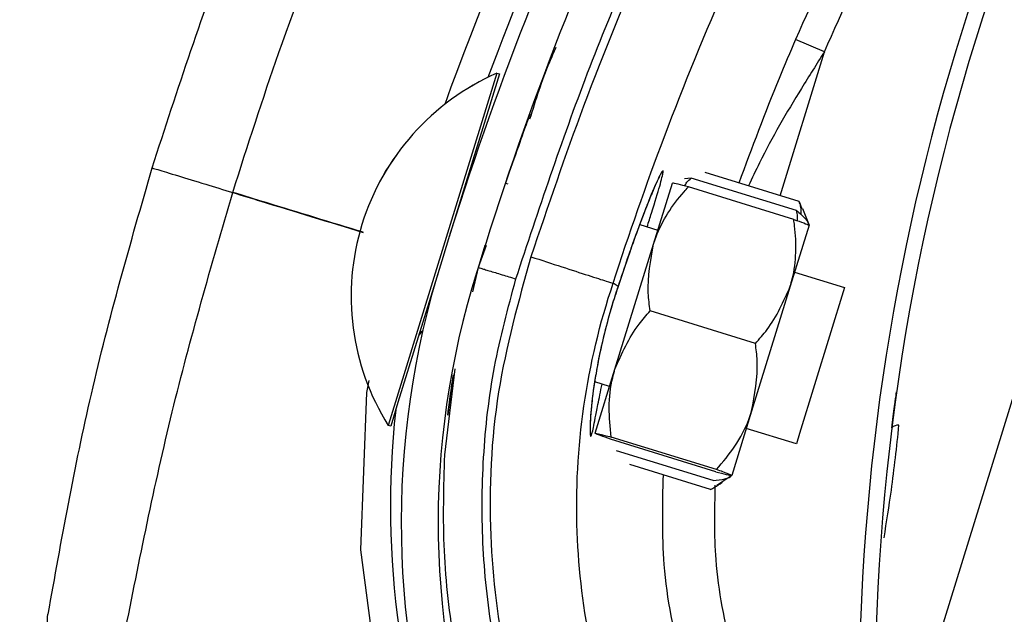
# Model space of a CAD drawing. Header units: inches. Extents: x 170 to 284, y 215 to 248.
# Tile 811 of 1056: x 235.5006 to 235.5649, y 224.8747 to 224.9136. Entities that reach past the tile are written whole.
import ezdxf

# ---------------------------------------------------------------- set-up
doc = ezdxf.new("R2010")
doc.units = ezdxf.units.IN
doc.header["$LTSCALE"] = 0.25
doc.header["$MEASUREMENT"] = 0
doc.layers.add('ANNOTATIONS', color=1, linetype='Continuous')
doc.layers.add('RH FRONT OF HOOD', color=7, linetype='Continuous')
doc.styles.add('ARIAL', font='arial.ttf', dxfattribs={"height": 0.09375})
doc.dimstyles.new('STANDARD$0', dxfattribs={"dimtxt": 0.09375, "dimasz": 0.09375, "dimexe": 0.03125, "dimexo": 0.046875, "dimgap": 0.09, "dimtad": 0, "dimtih": 1, "dimtoh": 1, "dimdec": 4, "dimzin": 0, "dimdsep": 46, "dimtxsty": 'ARIAL', "dimcen": 0.09, "dimadec": 0, "dimazin": 0, "dimtfac": 1, "dimtdec": 4, "dimtofl": 0, "dimtmove": 0, "dimatfit": 1, "dimfxl": 1, "dimtolj": 1, "dimtzin": 0, "dimarcsym": 0})
pattern_1 = [(45, (225.4196035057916, 218.4993357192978), (-0.03026527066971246, 0.03026527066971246), [])]

# ---------------------------------------------------------------- blocks, each defined once
blk = doc.blocks.new('*D82')
at = {"layer": 'ANNOTATIONS', "color": 0, "lineweight": -2, "transparency": 16777216}
for p, q in [((234.6227546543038, 225.3844004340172), (234.6227546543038, 225.4781504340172)), ((235.2524818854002, 225.2906504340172), (234.5915046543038, 225.2906504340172)), ((235.7837724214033, 225.2379811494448), (234.5915046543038, 225.2379811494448)), ((234.6227546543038, 225.1442311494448), (234.6227546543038, 225.0504811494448)), ((234.6227546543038, 225.0504811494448), (234.5290046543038, 225.0504811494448))]:
    blk.add_line(p, q, dxfattribs=at)
at = {"layer": 'ANNOTATIONS', "color": 0, "transparency": 16777216}
for points in [[(234.6071296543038, 225.3844004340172), (234.6383796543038, 225.3844004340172), (234.6227546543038, 225.2906504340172)], [(234.6071296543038, 225.1442311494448), (234.6383796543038, 225.1442311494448), (234.6227546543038, 225.2379811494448)]]:
    blk.add_solid(points, dxfattribs=at)
at = {"layer": 'defpoints', "color": 0, "transparency": 16777216}
for p in [(235.2993568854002, 225.2906504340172), (234.6227546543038, 225.2379811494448), (235.8306474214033, 225.2379811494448)]:
    blk.add_point(p, dxfattribs=at)
at = {"layer": 'ANNOTATIONS', "color": 0, "transparency": 16777216, "insert": (234.27510202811, 225.0504811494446), "char_height": 0.09375, "attachment_point": 5, "style": 'ARIAL'}
blk.add_mtext('\\A1;2 5/8"', dxfattribs=at)

msp = doc.modelspace()

# ---------------------------------------------------------------- hatches: boundary and pattern name
at = {"layer": 'RH FRONT OF HOOD'}
h = msp.add_hatch(dxfattribs=at)
h.set_pattern_fill('ANSI31', color=256, scale=0.34241245, angle=2.8e-322, style=0)
h.set_pattern_definition([(45, (225.4529552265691, 218.4993357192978), (-0.03026527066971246, 0.03026527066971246), [])])
edge = h.paths.add_edge_path(flags=0)
edge.add_arc((235.7395956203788, 224.3915581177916), 0.021400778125, 89.9999999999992, 390.52248781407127, ccw=False)
edge.add_line((235.7395956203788, 224.4129588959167), (235.8123582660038, 224.4129588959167))
edge.add_arc((235.8123582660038, 224.8238538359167), 0.4108949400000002, 270, 450.0000000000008)
edge.add_line((235.8123582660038, 225.2347487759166), (235.3287006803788, 225.2347487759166))
edge.add_arc((235.3287006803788, 225.2390289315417), 0.004280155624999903, 180.0000000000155, 269.9999999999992, ccw=False)
edge.add_line((235.3244205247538, 225.2390289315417), (235.3244205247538, 225.2818304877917))
edge.add_arc((235.3287006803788, 225.2818304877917), 0.004280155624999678, 360, 540, ccw=False)
edge.add_line((235.3329808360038, 225.2818304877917), (235.3329808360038, 225.2390289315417))
edge.add_line((235.3329808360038, 225.2390289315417), (235.3297484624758, 225.2390289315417))
edge.add_line((235.3297484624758, 225.2390289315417), (235.3297484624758, 225.2818304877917))
edge.add_arc((235.3287006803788, 225.2818304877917), 0.001047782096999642, 360, 540.0000000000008)
edge.add_line((235.3276528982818, 225.2818304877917), (235.3276528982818, 225.2390289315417))
edge.add_arc((235.3287006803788, 225.2390289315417), 0.001047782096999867, 180, 270)
edge.add_line((235.3287006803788, 225.2379811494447), (235.8123582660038, 225.2379811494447))
edge.add_arc((235.8123582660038, 224.8238538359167), 0.4141273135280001, 269.9999999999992, 450, ccw=False)
edge.add_line((235.8123582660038, 224.4097265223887), (235.7395956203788, 224.4097265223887))
edge.add_arc((235.7395956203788, 224.3915581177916), 0.018168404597, 450.0000000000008, 750.5224878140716)
edge.add_arc((235.754343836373, 224.4002532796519), 0.001047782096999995, 390.5224878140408, 495.0000000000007)
edge.add_line((235.753602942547, 224.4009941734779), (235.7449077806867, 224.3922990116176))
edge.add_line((235.7449077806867, 224.3922990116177), (235.7426221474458, 224.3945846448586))
edge.add_line((235.7426221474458, 224.3945846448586), (235.751317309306, 224.4032798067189))
edge.add_arc((235.754343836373, 224.4002532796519), 0.004280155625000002, 390.522487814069, 495.0000000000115, ccw=False)
h = msp.add_hatch(dxfattribs=at)
h.set_pattern_fill('ANSI31', color=256, scale=0.34241245, style=0)
h.set_pattern_definition(pattern_1)
edge = h.paths.add_edge_path(flags=0)
edge.add_line((235.7790065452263, 225.2304686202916), (235.4365940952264, 225.2304686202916))
edge.add_line((235.4365940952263, 225.2304686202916), (235.4365940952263, 225.2347487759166))
edge.add_line((235.4365940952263, 225.2347487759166), (235.7790065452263, 225.2347487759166))
edge.add_arc((235.7790065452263, 224.8238538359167), 0.4108949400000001, 269.9999999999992, 450, ccw=False)
edge.add_line((235.7790065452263, 224.4129588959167), (235.7062438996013, 224.4129588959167))
edge.add_line((235.7062438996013, 224.4129588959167), (235.7062438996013, 224.4172390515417))
edge.add_line((235.7062438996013, 224.4172390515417), (235.7790065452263, 224.4172390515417))
edge.add_arc((235.7790065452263, 224.8238538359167), 0.406614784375, 270, 450.0000000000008)
h = msp.add_hatch(dxfattribs=at)
h.set_pattern_fill('ANSI32', color=256, scale=0.34241245, angle=2.8e-322, style=0)
h.set_pattern_definition([(45, (225.4196035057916, 218.4993357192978), (-0.09079581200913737, 0.09079581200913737), []), (45, (225.4801340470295, 218.4993357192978), (-0.09079581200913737, 0.09079581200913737), [])])
edge = h.paths.add_edge_path(flags=0)
edge.add_arc((235.7790065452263, 224.8238538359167), 0.2182879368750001, 180, 540, ccw=False)
edge = h.paths.add_edge_path(flags=0)
edge.add_arc((235.7790065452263, 224.8238538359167), 0.2097276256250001, 180, 540, ccw=False)
h = msp.add_hatch(dxfattribs=at)
h.set_pattern_fill('ANSI31', color=256, scale=0.34241245, angle=2.8e-322, style=0)
h.set_pattern_definition(pattern_1)
edge = h.paths.add_edge_path(flags=0)
edge.add_arc((235.5307585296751, 224.8023513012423), 0.001712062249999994, 432.8696093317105, 455.0800296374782)
edge.add_line((235.5306069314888, 224.8040566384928), (235.5303931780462, 224.8064611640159))
edge.add_arc((235.5307585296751, 224.8023513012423), 0.004126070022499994, 432.8696093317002, 455.08002963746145, ccw=False)
edge.add_arc((235.5281362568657, 224.793843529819), 0.01302879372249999, 384.3457767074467, 432.8696093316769, ccw=False)
edge.add_arc((235.5231508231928, 224.7920837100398), 0.01830194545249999, 342.8696093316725, 382.9309823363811, ccw=False)
edge.add_arc((235.5294007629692, 224.7901573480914), 0.01176186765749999, 275.0104670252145, 342.86960933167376, ccw=False)
edge.add_arc((235.5281665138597, 224.7939416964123), 0.01566536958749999, 218.1266773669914, 278.30040914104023, ccw=False)
edge.add_arc((235.5355633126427, 224.800153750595), 0.02532140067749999, 195.7238575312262, 218.8505426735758, ccw=False)
edge.add_arc((235.5258994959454, 224.7964678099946), 0.01504902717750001, 155.0253276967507, 192.1842589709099, ccw=False)
edge.add_arc((235.5373843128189, 224.7915305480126), 0.02754708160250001, 436.1781124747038, 515.802183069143, ccw=False)
edge.add_arc((235.5449059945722, 224.8269778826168), 0.008748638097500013, 263.8282282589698, 410.8110415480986)
edge.add_arc((235.5822506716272, 224.8807153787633), 0.05672062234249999, 162.4402450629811, 235.8795090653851, ccw=False)
edge.add_arc((235.7339113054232, 224.8352244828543), 0.2150521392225, 506.2956368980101, 523.0756629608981, ccw=False)
edge.add_arc((235.5784291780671, 224.9377176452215), 0.02884824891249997, 448.028452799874, 504.2833661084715, ccw=False)
edge.add_arc((235.5779382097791, 224.9949474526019), 0.0284373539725, 272.9902032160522, 326.5886769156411)
edge.add_arc((235.5889785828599, 224.9871732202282), 0.01494630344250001, 328.1610501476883, 383.4168014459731)
edge.add_arc((235.5851718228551, 224.9864475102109), 0.0187470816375, 380.8274838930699, 414.3092253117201)
edge.add_arc((235.5887208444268, 224.9904057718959), 0.0134739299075, 416.7471667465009, 455.1432550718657)
edge.add_arc((235.5883342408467, 224.9978702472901), 0.006011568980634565, 457.8521419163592, 478.5871829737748)
edge.add_arc((235.5955546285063, 224.98804864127), 0.01816498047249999, 483.768869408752, 522.869609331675)
edge.add_arc((235.5886502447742, 224.9901767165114), 0.01094007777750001, 522.8696093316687, 612.8696093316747)
edge.add_arc((235.5859775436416, 224.9815053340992), 0.001866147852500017, 252.8696093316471, 268.5118557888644)
edge.add_line((235.5859290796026, 224.9796398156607), (235.5858663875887, 224.9772266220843))
edge.add_arc((235.5859775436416, 224.9815053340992), 0.004280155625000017, 252.8696093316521, 268.51185578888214, ccw=False)
edge.add_arc((235.5886502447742, 224.9901767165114), 0.01335408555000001, 162.8696093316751, 252.86960933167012, ccw=False)
edge.add_arc((235.5955546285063, 224.98804864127), 0.020578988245, 483.4809676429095, 522.8696093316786, ccw=False)
edge.add_arc((235.5883342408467, 224.9978702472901), 0.008425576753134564, 457.44727651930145, 479.3693202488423, ccw=False)
edge.add_arc((235.5887208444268, 224.9904057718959), 0.01588793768, 416.55991158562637, 455.3401900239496, ccw=False)
edge.add_arc((235.5851718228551, 224.9864475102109), 0.02116108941, 380.97414010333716, 414.44678106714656, ccw=False)
edge.add_arc((235.5889785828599, 224.9871732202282), 0.01736031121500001, 328.0498574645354, 383.2354626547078, ccw=False)
edge.add_arc((235.5779382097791, 224.9949474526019), 0.030851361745, 272.78776661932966, 326.6491469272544, ccw=False)
edge.add_arc((235.5784291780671, 224.9377176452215), 0.02643424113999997, 447.8113188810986, 504.1932224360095)
edge.add_arc((235.7339113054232, 224.8352244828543), 0.21263813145, 506.3072777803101, 523.0792988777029)
edge.add_arc((235.5822506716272, 224.8807153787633), 0.05430661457, 522.426235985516, 595.9841441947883)
edge.add_arc((235.5449059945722, 224.8269778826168), 0.01116264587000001, 262.93064822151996, 411.39869652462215, ccw=False)
edge.add_arc((235.5373843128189, 224.7915305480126), 0.02513307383, 435.8410095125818, 515.8402671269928)
edge.add_arc((235.5258994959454, 224.7964678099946), 0.01263501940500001, 514.9526566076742, 551.8523061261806)
edge.add_arc((235.5355633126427, 224.800153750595), 0.022907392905, 195.9139156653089, 218.8893245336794)
edge.add_arc((235.5281665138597, 224.7939416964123), 0.01325136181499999, 218.0618497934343, 278.6048591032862)
edge.add_arc((235.5294007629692, 224.7901573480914), 0.009347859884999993, 274.5921334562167, 342.8696093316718)
edge.add_arc((235.5231508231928, 224.7920837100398), 0.01588793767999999, 342.8696093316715, 382.8217882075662)
edge.add_arc((235.5281362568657, 224.793843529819), 0.01061478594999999, 384.5041106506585, 432.869609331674)

# ---------------------------------------------------------------- linework, layer by layer
for p, q in [((235.5571308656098, 224.8616988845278), (235.576400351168, 224.9242173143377)), ((235.553188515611, 224.9115067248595), (235.5513025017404, 224.9123184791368)), ((235.5502840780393, 224.902092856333), (235.553188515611, 224.9115067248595)), ((235.5317812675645, 224.9101058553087), (235.5251519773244, 224.8886150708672)), ((235.5319448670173, 224.9100553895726), (235.52865800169, 224.8994000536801)), ((235.5317797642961, 224.9101063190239), (235.5317812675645, 224.9101058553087)), ((235.5317812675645, 224.9101058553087), (235.5319448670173, 224.9100553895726)), ((235.5339404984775, 224.9074137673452), (235.5339412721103, 224.9074158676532)), ((235.5444745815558, 224.9032500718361), (235.5440500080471, 224.9031860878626)), ((235.5513621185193, 224.901125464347), (235.5444745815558, 224.9032500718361)), ((235.551540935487, 224.9017051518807), (235.5453917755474, 224.9036019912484)), ((235.532336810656, 224.9029201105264), (235.5325003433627, 224.9028696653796)), ((235.542021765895, 224.8989286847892), (235.5432504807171, 224.9029119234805)), ((235.5511823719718, 224.9005427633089), (235.5442948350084, 224.9026673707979)), ((235.551540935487, 224.9017051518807), (235.5517176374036, 224.9012434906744)), ((235.5517446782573, 224.9012543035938), (235.5521832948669, 224.9001574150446)), ((235.5411170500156, 224.9002116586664), (235.5423045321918, 224.8998453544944)), ((235.5521830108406, 224.9001564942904), (235.5509542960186, 224.8961732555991)), ((235.5310729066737, 224.8988326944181), (235.5305663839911, 224.8974001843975)), ((235.5306208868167, 224.8975543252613), (235.5310244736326, 224.8988501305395)), ((235.5394987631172, 224.8907496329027), (235.542021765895, 224.8989286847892)), ((235.5305663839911, 224.8974001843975), (235.5301792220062, 224.895799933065)), ((235.5279553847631, 224.8971223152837), (235.5253155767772, 224.8885646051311)), ((235.5304659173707, 224.897056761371), (235.5305475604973, 224.8973188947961)), ((235.5512370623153, 224.8970899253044), (235.5545090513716, 224.8960806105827)), ((235.5397034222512, 224.8961631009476), (235.539380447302, 224.8963719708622)), ((235.5397034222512, 224.8961631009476), (235.5397034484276, 224.8961629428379)), ((235.5509542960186, 224.8961732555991), (235.5484312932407, 224.8879942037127)), ((235.5545090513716, 224.8960806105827), (235.551566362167, 224.8865410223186)), ((235.5486812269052, 224.8924345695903), (235.5417936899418, 224.8945591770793)), ((235.5290312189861, 224.8907672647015), (235.5283514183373, 224.8851365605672)), ((235.5382044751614, 224.8865538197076), (235.5394987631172, 224.8907496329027)), ((235.5391504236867, 224.8896203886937), (235.5381748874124, 224.8899213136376)), ((235.5251519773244, 224.8886150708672), (235.5246756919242, 224.8870710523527)), ((235.5253155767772, 224.8885646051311), (235.524839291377, 224.8870205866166)), ((235.5484312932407, 224.8879942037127), (235.5471370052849, 224.8837983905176)), ((235.5246756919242, 224.8870710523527), (235.5246741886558, 224.8870715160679)), ((235.524839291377, 224.8870205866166), (235.5246756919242, 224.8870710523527)), ((235.5513549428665, 224.885855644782), (235.5480829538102, 224.8868649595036)), ((235.551566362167, 224.8865410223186), (235.5513549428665, 224.8858556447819)), ((235.5460926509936, 224.8840429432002), (235.5392051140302, 224.8861675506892)), ((235.5461363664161, 224.884184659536), (235.5392488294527, 224.886309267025)), ((235.5459129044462, 224.883460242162), (235.5395984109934, 224.8854080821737)), ((235.5457340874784, 224.8828805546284), (235.5404617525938, 224.8845069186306)), ((235.5471367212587, 224.8837974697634), (235.546156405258, 224.8831382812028))]:
    msp.add_line(p, q, dxfattribs=at)
at = {"layer": 'RH FRONT OF HOOD', "flags": 128}
msp.add_lwpolyline([(235.5234166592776, 224.8900026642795), (235.5232518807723, 224.8892196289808), (235.5228599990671, 224.8789233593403), (235.5241717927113, 224.8690130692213), (235.5272236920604, 224.8591864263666), (235.5272237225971, 224.8591863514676), (235.5272237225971, 224.8591863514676)], dxfattribs=at)
at = {"layer": 'RH FRONT OF HOOD'}
msp.add_circle((235.7790065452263, 224.8238538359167), 0.218287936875, dxfattribs=at)
for centre, radius, start, end in [((235.7334701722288, 224.8339127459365), 0.2160622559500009, 143.9625880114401, 159.429331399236), ((235.7339113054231, 224.8352244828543), 0.2150521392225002, 146.2956368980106, 163.0756629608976), ((235.7339113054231, 224.8352244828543), 0.2126381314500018, 146.3072777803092, 163.0792988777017), ((235.702013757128, 224.8690302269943), 0.1465525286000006, 148.2102277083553, 184.8881843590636), ((235.702013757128, 224.8690302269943), 0.1455252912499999, 148.2240339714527, 186.7401596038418), ((235.7334701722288, 224.8339127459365), 0.2180957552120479, 150.0488325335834, 160.1231826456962), ((235.5381834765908, 224.8955176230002), 0.01593228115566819, 113.6990861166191, 212.0139280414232), ((235.5381849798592, 224.895517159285), 0.01593228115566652, 113.699086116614, 212.0139280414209), ((235.5306541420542, 224.9040124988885), 0.0005478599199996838, 162.856507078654, 192.1516824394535), ((235.5822506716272, 224.8807153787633), 0.05672062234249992, 162.4402450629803, 235.8795090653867), ((235.5822506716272, 224.8807153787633), 0.05430661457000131, 162.4262359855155, 235.9841441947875), ((235.5271770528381, 224.8927404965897), 0.0005478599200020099, 117.4347143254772, 162.8565070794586), ((235.5826920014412, 224.8818010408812), 0.05786770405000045, 173.7715006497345, 202.1809632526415), ((235.5579845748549, 224.8865524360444), 0.0005320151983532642, 81.69212453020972, 137.6980253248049)]:
    msp.add_arc(centre, radius, start, end, dxfattribs=at)
for points, knots in [([(235.5330222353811, 224.8966492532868), (235.5345173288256, 224.9011646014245), (235.5375152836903, 224.910218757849), (235.5432680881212, 224.9234188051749), (235.5498307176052, 224.936369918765), (235.5549871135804, 224.9446209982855), (235.5575715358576, 224.9487564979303)], [0, 0, 0, 0, 0.2468628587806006, 0.4950083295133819, 0.7468945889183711, 1, 1, 1, 1]), ([(235.5578222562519, 224.9481682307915), (235.5558221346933, 224.9449860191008), (235.5518160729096, 224.9386123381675), (235.5464706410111, 224.9286647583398), (235.5416372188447, 224.9184528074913), (235.5374405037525, 224.9082684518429), (235.5351196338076, 224.9013995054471), (235.5340053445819, 224.8981016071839)], [0, 0, 0, 0, 0.2027568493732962, 0.4061035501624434, 0.6088604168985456, 0.8122072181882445, 0.9999999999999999, 0.9999999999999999, 0.9999999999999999, 0.9999999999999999]), ([(235.5393804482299, 224.8963719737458), (235.5393804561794, 224.8963719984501), (235.5404178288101, 224.899595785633), (235.5427448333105, 224.9062523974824), (235.5467983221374, 224.916171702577), (235.5515065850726, 224.926101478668), (235.5567084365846, 224.9357862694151), (235.5606064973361, 224.9419883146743), (235.5625555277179, 224.9450893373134)], [0, 0, 0, 0, 1.439079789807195e-06, 0.1877923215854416, 0.3908439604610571, 0.5938956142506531, 0.796947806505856, 1, 1, 1, 1]), ([(235.5694345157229, 224.9453794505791), (235.568604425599, 224.9441396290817), (235.5655311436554, 224.9395493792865), (235.5605990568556, 224.9313398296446), (235.5554107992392, 224.921523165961), (235.5525317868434, 224.9150727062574), (235.5513025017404, 224.9123184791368)], [0, 0, 0, 0, 0.1185397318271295, 0.4388752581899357, 0.7604101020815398, 1, 1, 1, 1]), ([(235.553188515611, 224.9115067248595), (235.5544050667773, 224.9142324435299), (235.5572481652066, 224.9206024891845), (235.5623814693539, 224.9303180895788), (235.5672615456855, 224.9384432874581), (235.5703113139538, 224.9429984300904), (235.5711328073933, 224.9442254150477)], [0, 0, 0, 0, 0.2395900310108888, 0.5599255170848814, 0.8814604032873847, 1, 1, 1, 1]), ([(235.5092494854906, 224.9039212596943), (235.5109124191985, 224.9090371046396), (235.5141308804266, 224.9189383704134), (235.5184020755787, 224.9284323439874), (235.5204664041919, 224.9330209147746)], [0, 0, 0, 0, 0.5166859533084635, 0.9999999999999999, 0.9999999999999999, 0.9999999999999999, 0.9999999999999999]), ([(235.5145147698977, 224.9023102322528), (235.5154933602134, 224.9053700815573), (235.5176082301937, 224.9119828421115), (235.5213720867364, 224.9217323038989), (235.5243813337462, 224.9283062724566), (235.5258379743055, 224.93148843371)], [0, 0, 0, 0, 0.3076441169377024, 0.6648617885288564, 1, 1, 1, 1]), ([(235.5513025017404, 224.9123184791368), (235.5509393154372, 224.9114700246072), (235.5496125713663, 224.9083705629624), (235.5484453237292, 224.9052140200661), (235.5475976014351, 224.9029215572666)], [0, 0, 0, 0, 0.2737425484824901, 0.9999999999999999, 0.9999999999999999, 0.9999999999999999, 0.9999999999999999]), ([(235.5339406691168, 224.9071135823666), (235.5343338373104, 224.9083707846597), (235.5348332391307, 224.9099676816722), (235.5355180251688, 224.9114918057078), (235.5356636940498, 224.9118160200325)], [0, 0, 0, 0, 0.7872782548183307, 1, 1, 1, 1]), ([(235.553188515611, 224.9115067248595), (235.5526846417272, 224.9107109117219), (235.5511804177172, 224.9083351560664), (235.5494855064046, 224.9054105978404), (235.5484599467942, 224.9032358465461), (235.5482210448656, 224.9027292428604)], [0, 0, 0, 0, 0.2786878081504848, 0.831971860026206, 0.9999999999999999, 0.9999999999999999, 0.9999999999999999, 0.9999999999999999]), ([(235.5339404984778, 224.9074137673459), (235.5339068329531, 224.9073225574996), (235.5338729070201, 224.90723064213), (235.5336153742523, 224.9065238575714), (235.5332370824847, 224.9054884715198), (235.5326446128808, 224.903773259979), (235.5323486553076, 224.9029164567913)], [0, 0, 0, 0, 0.3307707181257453, 0.3333292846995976, 0.6669765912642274, 1, 1, 1, 1]), ([(235.5024511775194, 224.8747229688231), (235.503312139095, 224.8795416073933), (235.5050710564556, 224.8893859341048), (235.5078353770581, 224.8990024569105), (235.5092466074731, 224.9039118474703)], [0, 0, 0, 0, 0.4894838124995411, 1, 1, 1, 1]), ([(235.5092859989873, 224.9038998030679), (235.5092808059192, 224.9039013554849), (235.5092664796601, 224.9039056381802), (235.5096829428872, 224.9037780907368), (235.5107681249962, 224.9034460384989), (235.5125759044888, 224.9028930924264), (235.5139094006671, 224.9024853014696), (235.514511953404, 224.9023010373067)], [0, 0, 0, 0, 0.09013511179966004, 0.2486582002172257, 0.541413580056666, 0.7927834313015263, 1, 1, 1, 1]), ([(235.5415999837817, 224.9000626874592), (235.5416969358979, 224.9003674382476), (235.542060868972, 224.9015113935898), (235.542465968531, 224.9028425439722), (235.5426745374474, 224.9036776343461), (235.5426156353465, 224.9037873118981), (235.5423030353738, 224.9032027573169), (235.5416347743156, 224.9016064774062), (235.540726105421, 224.8992118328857), (235.5400524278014, 224.8972035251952), (235.5397034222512, 224.8961631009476)], [0, 0, 0, 0, 0.05114929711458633, 0.1920011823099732, 0.3334894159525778, 0.4224210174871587, 0.56462126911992, 0.7065362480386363, 0.8479681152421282, 1, 1, 1, 1]), ([(235.5423915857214, 224.9033155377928), (235.5423918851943, 224.9033160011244), (235.5424056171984, 224.9033372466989), (235.5423351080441, 224.9032157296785), (235.5421996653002, 224.9029276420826), (235.5420181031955, 224.902499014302), (235.5419241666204, 224.9022772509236)], [0, 0, 0, 0, 0.005301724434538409, 0.2431048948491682, 0.6083977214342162, 1, 1, 1, 1]), ([(235.5440479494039, 224.9027315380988), (235.5440965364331, 224.9028122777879), (235.5442105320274, 224.9030017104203), (235.5443783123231, 224.9031595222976), (235.5444745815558, 224.9032500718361)], [0, 0, 0, 0, 0.426218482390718, 1, 1, 1, 1]), ([(235.542021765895, 224.8989286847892), (235.5420745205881, 224.8990880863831), (235.5424871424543, 224.9003348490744), (235.5433236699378, 224.9015834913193), (235.5442002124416, 224.9025617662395), (235.5442948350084, 224.9026673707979)], [0, 0, 0, 0, 0.1156468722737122, 0.9045342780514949, 0.9999999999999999, 0.9999999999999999, 0.9999999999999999, 0.9999999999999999]), ([(235.5442948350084, 224.9026673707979), (235.5440509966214, 224.9027318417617), (235.5435575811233, 224.9028623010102), (235.5432782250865, 224.9029219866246), (235.5432556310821, 224.9029137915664), (235.5432504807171, 224.9029119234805)], [0, 0, 0, 0, 0.4299704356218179, 0.8700602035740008, 0.9999999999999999, 0.9999999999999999, 0.9999999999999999, 0.9999999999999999]), ([(235.507443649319, 224.8733812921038), (235.5084130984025, 224.8782520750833), (235.5103502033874, 224.8879846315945), (235.5131255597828, 224.8975318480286), (235.514511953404, 224.9023010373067)], [0, 0, 0, 0, 0.500462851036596, 1, 1, 1, 1]), ([(235.514511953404, 224.9023010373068), (235.5151219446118, 224.9021142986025), (235.5179668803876, 224.9012433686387), (235.5208112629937, 224.9003726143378), (235.5230457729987, 224.8996885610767)], [0, 0, 0, 0, 0.2144129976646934, 1, 1, 1, 1]), ([(235.5230481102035, 224.8996981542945), (235.520933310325, 224.9003454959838), (235.5180891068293, 224.9012161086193), (235.515244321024, 224.9020869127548), (235.5145147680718, 224.9023102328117)], [0, 0, 0, 0, 0.7435473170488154, 0.9999999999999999, 0.9999999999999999, 0.9999999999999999, 0.9999999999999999]), ([(235.5419241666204, 224.9022772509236), (235.5419068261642, 224.902236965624), (235.5417766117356, 224.9019344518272), (235.5414304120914, 224.9010572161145), (235.5409021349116, 224.8996554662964), (235.5403091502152, 224.897979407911), (235.5399016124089, 224.8967762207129), (235.5397026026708, 224.8961576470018), (235.5397021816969, 224.8961563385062)], [0, 0, 0, 0, 0.0358353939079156, 0.2690981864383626, 0.5116419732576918, 0.7561140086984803, 0.9994840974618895, 1, 1, 1, 1]), ([(235.5516768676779, 224.9008334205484), (235.5516777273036, 224.9010227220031), (235.551679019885, 224.901307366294), (235.55157558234, 224.9016053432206), (235.551540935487, 224.9017051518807)], [0, 0, 0, 0, 0.665045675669, 1, 1, 1, 1]), ([(235.5514225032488, 224.9004566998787), (235.5514278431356, 224.9005507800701), (235.5514403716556, 224.9007715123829), (235.5513906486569, 224.9009964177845), (235.5513621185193, 224.901125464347)], [0, 0, 0, 0, 0.4262184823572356, 1, 1, 1, 1]), ([(235.5513621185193, 224.901125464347), (235.5515684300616, 224.900946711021), (235.5519859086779, 224.9005849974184), (235.55217562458, 224.9002779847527), (235.552161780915, 224.9001551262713), (235.5521615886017, 224.9001534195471)], [0, 0, 0, 0, 0.4906882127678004, 0.9929247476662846, 0.9999999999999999, 0.9999999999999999, 0.9999999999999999, 0.9999999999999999]), ([(235.5509542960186, 224.8961732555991), (235.5510005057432, 224.896334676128), (235.5513619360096, 224.8975972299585), (235.5513741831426, 224.8991001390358), (235.5512010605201, 224.9004022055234), (235.5511823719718, 224.9005427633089)], [0, 0, 0, 0, 0.1156468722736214, 0.9045342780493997, 1, 1, 1, 1]), ([(235.5511823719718, 224.9005427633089), (235.5514201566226, 224.9004586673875), (235.551901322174, 224.9002884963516), (235.5521657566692, 224.900180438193), (235.5521798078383, 224.9001609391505), (235.5521830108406, 224.9001564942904)], [0, 0, 0, 0, 0.4299704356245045, 0.8700602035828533, 0.9999999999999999, 0.9999999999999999, 0.9999999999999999, 0.9999999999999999]), ([(235.5417936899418, 224.8945591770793), (235.5417436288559, 224.8949496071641), (235.5415542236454, 224.8964267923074), (235.5418235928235, 224.8978682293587), (235.542021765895, 224.8989286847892)], [0, 0, 0, 0, 0.2643068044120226, 0.9999999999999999, 0.9999999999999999, 0.9999999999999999, 0.9999999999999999]), ([(235.5340049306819, 224.8981017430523), (235.5331893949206, 224.8951748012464), (235.53153125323, 224.8892237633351), (235.5311309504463, 224.8801522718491), (235.5321794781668, 224.8712833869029), (235.5344602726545, 224.8636948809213), (235.5374699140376, 224.8571325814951), (235.5398414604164, 224.8535757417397), (235.541036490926, 224.8517834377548)], [0, 0, 0, 0, 0.1870908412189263, 0.3803918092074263, 0.5558755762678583, 0.7364481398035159, 0.8671952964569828, 1, 1, 1, 1]), ([(235.5340049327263, 224.8981017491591), (235.5346936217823, 224.8978775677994), (235.5360709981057, 224.8974292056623), (235.537822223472, 224.8968601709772), (235.5390741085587, 224.8964575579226), (235.5392783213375, 224.8964005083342), (235.5393804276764, 224.8963719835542)], [0, 0, 0, 0, 0.2500007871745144, 0.5000009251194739, 0.7500005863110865, 1, 1, 1, 1]), ([(235.5305663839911, 224.8974001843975), (235.5305991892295, 224.8973901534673), (235.5306496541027, 224.8973747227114), (235.5309558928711, 224.8972810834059), (235.5312728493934, 224.8971841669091), (235.5316662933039, 224.8970638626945), (235.5322380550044, 224.8968890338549), (235.532713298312, 224.8967437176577), (235.5330222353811, 224.8966492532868)], [0, 0, 0, 0, 0.2394568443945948, 0.3683606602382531, 0.4999999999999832, 0.6316393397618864, 0.7605431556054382, 1, 1, 1, 1]), ([(235.5407064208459, 224.8513318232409), (235.5395960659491, 224.8529732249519), (235.5373735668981, 224.8562586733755), (235.5347836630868, 224.86163260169), (235.5327751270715, 224.8672493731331), (235.5314433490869, 224.8730741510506), (235.5307714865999, 224.8790107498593), (235.5308087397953, 224.8849806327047), (235.5314792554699, 224.8909087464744), (235.5325089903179, 224.8947397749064), (235.5330222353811, 224.8966492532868)], [0, 0, 0, 0, 0.1247413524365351, 0.2496837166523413, 0.3746881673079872, 0.499985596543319, 0.6253465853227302, 0.7503062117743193, 0.8755465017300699, 1, 1, 1, 1]), ([(235.5491294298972, 224.8507875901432), (235.5487846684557, 224.8511687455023), (235.5467183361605, 224.8534532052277), (235.5434047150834, 224.858065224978), (235.539959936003, 224.8649883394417), (235.5377587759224, 224.8724055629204), (235.536782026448, 224.8802681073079), (235.5372288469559, 224.8883708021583), (235.5385027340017, 224.8937627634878), (235.5393804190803, 224.8963719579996), (235.5393804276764, 224.8963719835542)], [0, 0, 0, 0, 0.03155846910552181, 0.1891461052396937, 0.3467338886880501, 0.5043277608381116, 0.6619226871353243, 0.8309600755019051, 0.9999983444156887, 1, 1, 1, 1]), ([(235.5397034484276, 224.8961629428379), (235.5395620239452, 224.8957303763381), (235.5391151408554, 224.8943635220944), (235.5385224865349, 224.8920240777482), (235.5380759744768, 224.8895022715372), (235.5378743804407, 224.8875477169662), (235.5378542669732, 224.8865243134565), (235.5379234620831, 224.886256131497), (235.538076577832, 224.8867929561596), (235.5382943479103, 224.888035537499), (235.5385593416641, 224.8893004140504), (235.538658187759, 224.8897722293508)], [0, 0, 0, 0, 0.05799721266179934, 0.1832636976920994, 0.3064129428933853, 0.4347166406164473, 0.5675677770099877, 0.6609498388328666, 0.7922661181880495, 0.922512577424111, 1, 1, 1, 1]), ([(235.5397021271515, 224.8961540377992), (235.5396883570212, 224.8961138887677), (235.539472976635, 224.8954859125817), (235.5390857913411, 224.8942118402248), (235.5386384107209, 224.8924415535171), (235.5383681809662, 224.8911598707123), (235.5382765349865, 224.8905656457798), (235.5382589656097, 224.8904517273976)], [0, 0, 0, 0, 0.02096907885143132, 0.3279800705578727, 0.6261032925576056, 0.9283205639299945, 1, 1, 1, 1]), ([(235.5486812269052, 224.8924345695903), (235.5489425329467, 224.8927289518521), (235.5499311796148, 224.8938427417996), (235.5505206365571, 224.8951854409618), (235.5509542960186, 224.8961732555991)], [0, 0, 0, 0, 0.2643068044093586, 1, 1, 1, 1]), ([(235.5394987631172, 224.8907496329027), (235.5399483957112, 224.8917737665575), (235.5405480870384, 224.8931396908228), (235.5415443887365, 224.8942750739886), (235.5417936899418, 224.8945591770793)], [0, 0, 0, 0, 0.7497733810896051, 0.9999999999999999, 0.9999999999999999, 0.9999999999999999, 0.9999999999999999]), ([(235.5484312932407, 224.8879942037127), (235.5486367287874, 224.8890936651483), (235.5489107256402, 224.890560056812), (235.5487271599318, 224.8920593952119), (235.5486812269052, 224.8924345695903)], [0, 0, 0, 0, 0.7497733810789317, 1, 1, 1, 1]), ([(235.5289407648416, 224.8903707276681), (235.528852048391, 224.8897938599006), (235.528651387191, 224.8884890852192), (235.5285759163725, 224.8877243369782), (235.5285761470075, 224.8877261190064), (235.5286514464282, 224.8884898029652), (235.5288525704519, 224.8897958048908), (235.5289418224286, 224.8903753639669)], [0, 0, 0, 0, 0.1861142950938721, 0.4209582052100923, 0.5795032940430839, 0.8133979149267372, 1, 1, 1, 1]), ([(235.5285839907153, 224.8878095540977), (235.5285829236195, 224.8877986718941), (235.5285787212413, 224.8877558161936), (235.5286528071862, 224.8885083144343), (235.5288522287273, 224.8897984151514), (235.5289405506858, 224.8903697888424)], [0, 0, 0, 0, 0.1593901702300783, 0.6277016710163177, 1, 1, 1, 1]), ([(235.5285840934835, 224.8878095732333), (235.5285830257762, 224.88779868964), (235.5285788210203, 224.8877558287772), (235.5286529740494, 224.8885086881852), (235.5288524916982, 224.8897993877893), (235.5289409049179, 224.8903713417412)], [0, 0, 0, 0, 0.1593327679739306, 0.6274710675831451, 1, 1, 1, 1]), ([(235.5285841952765, 224.8878095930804), (235.5285831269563, 224.8877987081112), (235.5285789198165, 224.8877558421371), (235.5286531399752, 224.8885090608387), (235.5288527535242, 224.8898003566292), (235.528941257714, 224.890372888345)], [0, 0, 0, 0, 0.1592756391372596, 0.6272415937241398, 1, 1, 1, 1]), ([(235.5382589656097, 224.8904517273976), (235.5381949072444, 224.8900655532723), (235.5380450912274, 224.8891623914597), (235.5379309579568, 224.8880442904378), (235.5378770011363, 224.8872528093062), (235.5378785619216, 224.8868658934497), (235.5378791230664, 224.8868583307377), (235.5378792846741, 224.8868561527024)], [0, 0, 0, 0, 0.1981000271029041, 0.4633049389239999, 0.7305309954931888, 0.9223938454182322, 1, 1, 1, 1]), ([(235.5392488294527, 224.886309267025), (235.5391842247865, 224.8869547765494), (235.5390534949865, 224.8882609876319), (235.5392159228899, 224.8897528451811), (235.5394462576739, 224.8905645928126), (235.5394987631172, 224.8907496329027)], [0, 0, 0, 0, 0.429970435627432, 0.8700602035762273, 0.9999999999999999, 0.9999999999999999, 0.9999999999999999, 0.9999999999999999]), ([(235.5575910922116, 224.8869105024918), (235.5576540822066, 224.8874061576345), (235.5577728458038, 224.8883406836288), (235.5578927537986, 224.8891982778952), (235.5579003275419, 224.8892521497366), (235.5579032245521, 224.8892727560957)], [0, 0, 0, 0, 0.4108597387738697, 0.7746496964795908, 1, 1, 1, 1]), ([(235.5461363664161, 224.884184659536), (235.5465533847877, 224.8846816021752), (235.5473972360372, 224.8856871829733), (235.5481034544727, 224.8870112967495), (235.5483704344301, 224.8878117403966), (235.5484312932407, 224.8879942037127)], [0, 0, 0, 0, 0.4299704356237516, 0.8700602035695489, 1, 1, 1, 1]), ([(235.5570879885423, 224.8797237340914), (235.5572533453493, 224.880760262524), (235.5576458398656, 224.8832205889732), (235.5579090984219, 224.8856645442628), (235.5580614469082, 224.8870788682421)], [0, 0, 0, 0, 0.4212971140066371, 1, 1, 1, 1]), ([(235.5382044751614, 224.8865538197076), (235.5383322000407, 224.8865343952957), (235.5385025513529, 224.8865084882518), (235.5390994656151, 224.8863491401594), (235.5392488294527, 224.886309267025)], [0, 0, 0, 0, 0.7497733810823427, 1, 1, 1, 1]), ([(235.5392051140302, 224.8861675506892), (235.5389673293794, 224.8862516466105), (235.5384861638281, 224.8864218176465), (235.5382217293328, 224.8865298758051), (235.5382076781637, 224.8865493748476), (235.5382044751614, 224.8865538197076)], [0, 0, 0, 0, 0.4299704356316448, 0.870060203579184, 1, 1, 1, 1]), ([(235.5283514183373, 224.8851365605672), (235.5282919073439, 224.8830481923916), (235.528172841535, 224.8788699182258), (235.5289152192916, 224.8726305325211), (235.5303074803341, 224.8665150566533), (235.5324180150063, 224.8606182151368), (235.5351387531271, 224.85498509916), (235.5374661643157, 224.8515421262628), (235.5386278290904, 224.849823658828)], [0, 0, 0, 0, 0.1669692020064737, 0.3340613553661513, 0.5010874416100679, 0.6678519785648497, 0.8342172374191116, 1, 1, 1, 1]), ([(235.5426385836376, 224.883835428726), (235.5425938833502, 224.8818743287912), (235.5424976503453, 224.8776523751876), (235.5437520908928, 224.8712518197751), (235.5460927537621, 224.8647656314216), (235.5493631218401, 224.8589721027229), (235.5522118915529, 224.8556859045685), (235.5535082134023, 224.8541905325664)], [0, 0, 0, 0, 0.1810254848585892, 0.3897206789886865, 0.598415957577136, 0.8172607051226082, 1, 1, 1, 1]), ([(235.5460926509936, 224.8840429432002), (235.5463364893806, 224.8839784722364), (235.5468299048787, 224.8838480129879), (235.5471092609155, 224.8837883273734), (235.5471318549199, 224.8837965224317), (235.5471370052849, 224.8837983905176)], [0, 0, 0, 0, 0.4299704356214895, 0.8700602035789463, 1, 1, 1, 1]), ([(235.5471370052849, 224.8837983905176), (235.547020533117, 224.8838542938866), (235.5468651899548, 224.883928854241), (235.5462822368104, 224.8841334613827), (235.5461363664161, 224.884184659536)], [0, 0, 0, 0, 0.7497733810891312, 1, 1, 1, 1]), ([(235.5457340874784, 224.8828805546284), (235.5460892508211, 224.8830732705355), (235.5464798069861, 224.8832851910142), (235.546696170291, 224.883571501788), (235.5467157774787, 224.8835974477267)], [0, 0, 0, 0, 0.9093784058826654, 1, 1, 1, 1]), ([(235.5459129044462, 224.883460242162), (235.5461840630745, 224.8834917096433), (235.5467327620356, 224.8835553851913), (235.5470624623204, 224.8837021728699), (235.5471202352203, 224.8838114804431), (235.5471210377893, 224.883812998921)], [0, 0, 0, 0, 0.490688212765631, 0.9929247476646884, 1, 1, 1, 1]), ([(235.5559942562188, 224.8565422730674), (235.5548083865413, 224.857910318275), (235.5522023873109, 224.8609166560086), (235.5492094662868, 224.8662166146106), (235.5470722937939, 224.8721504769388), (235.5459435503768, 224.8778376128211), (235.5460215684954, 224.8815300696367), (235.5460558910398, 224.883154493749)], [0, 0, 0, 0, 0.1859244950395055, 0.4085770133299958, 0.6208996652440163, 0.8332222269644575, 1, 1, 1, 1]), ([(235.5055335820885, 224.869752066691), (235.5050554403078, 224.8699543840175), (235.5040664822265, 224.8703728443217), (235.5029687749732, 224.8716217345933), (235.5023347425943, 224.8731529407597), (235.5023991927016, 224.8742164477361), (235.5024303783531, 224.8747310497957)], [0, 0, 0, 0, 0.2415860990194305, 0.4996813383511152, 0.7579094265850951, 1, 1, 1, 1])]:
    msp.add_open_spline(points, degree=3, knots=knots, dxfattribs=at)

# ---------------------------------------------------------------- dimensions: what is measured, and where the dimension line sits
at = {"layer": 'ANNOTATIONS'}
dim = msp.add_linear_dim(base=(234.6227546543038, 225.2379811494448), p1=(235.2993568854, 225.2906504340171), p2=(235.8306474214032, 225.2379811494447), angle=90, text='2 5/8"', dimstyle='STANDARD$0', dxfattribs=at)
dim.commit()
dim.dimension.update_dxf_attribs({"geometry": '*D82', "text_midpoint": (234.27510202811, 225.0504811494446)})

doc.saveas('drawing.dxf')
